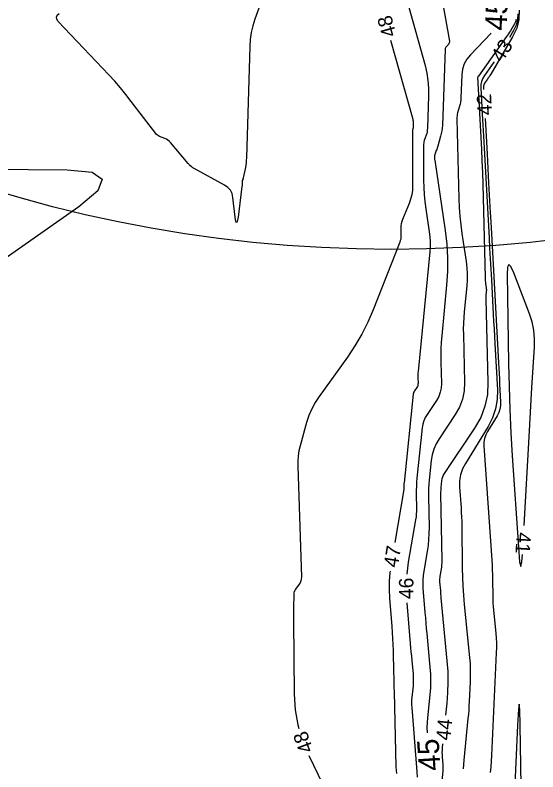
# Model space of a CAD drawing. Extents: x 2384780 to 2405861, y 547869 to 573706.
# Drawn here: x 2395631.1 to 2395703.5, y 552295.2 to 552400.1 of the extents above; entities that cross this region are included whole.
import ezdxf

# ---------------------------------------------------------------- set-up
doc = ezdxf.new("R2010")
doc.units = 0
for name, color, linetype in [('Old_Level_60', 7, 'Continuous'), ('Old_Level_61', 7, 'Continuous'), ('Old_Level_63', 7, 'Continuous')]:
    doc.layers.add(name, color=color, linetype=linetype)

msp = doc.modelspace()

# ---------------------------------------------------------------- linework, layer by layer
at = {"layer": 'Old_Level_60'}
for points in [[(2395689.45925, 552406.8745), (2395691.2745, 552396.5405), (2395691.283, 552396.41275), (2395691.2625, 552396.29375), (2395691.213, 552396.1835), (2395691.134, 552396.0825), (2395690.829, 552395.7665), (2395690.77125, 552395.6955), (2395690.729, 552395.618), (2395690.7025, 552395.53375), (2395690.69125, 552395.443), (2395690.30275, 552384.8465), (2395690.27725, 552384.471), (2395690.229, 552384.0995), (2395690.1575, 552383.7315), (2395690.06325, 552383.36725), (2395689.659, 552381.9845), (2395689.61325, 552381.83075), (2395689.5655, 552381.6775), (2395689.5165, 552381.52475), (2395689.4655, 552381.3725), (2395689.2735, 552380.80875), (2395689.252, 552380.7355), (2395689.2365, 552380.661), (2395689.22725, 552380.58575), (2395689.2245, 552380.5095), (2395689.225, 552380.25825), (2395689.226, 552380.2045), (2395689.229, 552380.15075), (2395689.23425, 552380.0975), (2395689.241, 552380.044), (2395690.70025, 552370.2635), (2395690.92325, 552368.378), (2395691.02975, 552366.4895), (2395691.02025, 552364.59825), (2395690.8945, 552362.70375), (2395690.212, 552355.6725), (2395690.138, 552354.76375), (2395690.09175, 552353.85425), (2395690.07375, 552352.94375), (2395690.08375, 552352.0325), (2395690.162, 552349.05325), (2395690.13225, 552348.42825), (2395690.0095, 552347.83025), (2395689.794, 552347.25925), (2395689.48525, 552346.715), (2395688.176, 552344.75775), (2395687.924, 552344.328), (2395687.72925, 552343.8775), (2395687.5915, 552343.40675), (2395687.51075, 552342.915), (2395686.78675, 552335.94425), (2395686.73575, 552335.36925), (2395686.702, 552334.79325), (2395686.68575, 552334.2165), (2395686.68675, 552333.63925), (2395686.71875, 552331.75175), (2395686.71625, 552331.34825), (2395686.69475, 552330.94575), (2395686.6545, 552330.545), (2395686.59525, 552330.14575), (2395685.58375, 552324.27325), (2395685.407, 552323.01325), (2395685.3775, 552322.629)], [(2395665.8285, 552403.8185), (2395664.3065, 552399.5625), (2395664.0175, 552398.6435), (2395663.803, 552397.71025), (2395663.663, 552396.76325), (2395663.5975, 552395.802), (2395663.146, 552380.32825), (2395663.12925, 552379.99425), (2395663.099, 552379.66175), (2395663.05475, 552379.331), (2395662.99675, 552379.00175), (2395662.717, 552377.5825), (2395662.7045, 552377.526), (2395662.68925, 552377.47025), (2395662.67125, 552377.4155), (2395662.65075, 552377.3615), (2395662.57875, 552377.18625), (2395662.5655, 552377.14825), (2395662.556, 552377.1095), (2395662.55025, 552377.07), (2395662.54875, 552377.03), (2395662.551, 552376.68225), (2395662.55, 552376.608), (2395662.54675, 552376.53375), (2395662.541, 552376.4595), (2395662.53275, 552376.3855), (2395661.9865, 552372.141), (2395661.8815, 552371.52125), (2395661.77975, 552371.31525), (2395661.68125, 552371.52275), (2395661.58575, 552372.144), (2395661.27875, 552374.849), (2395661.157, 552375.391), (2395660.9235, 552375.85725), (2395660.578, 552376.24825), (2395660.121, 552376.5635), (2395655.892, 552378.8525), (2395655.79725, 552378.9075), (2395655.70675, 552378.96775), (2395655.61975, 552379.03375), (2395655.537, 552379.10525), (2395655.2725, 552379.34725), (2395655.21675, 552379.4), (2395655.16275, 552379.45475), (2395655.11075, 552379.511), (2395655.06075, 552379.56925), (2395652.619, 552382.4985), (2395652.45425, 552382.673), (2395652.27175, 552382.822), (2395652.07125, 552382.94625), (2395651.85275, 552383.04525), (2395651.11, 552383.32775), (2395650.958, 552383.39775), (2395650.81975, 552383.4865), (2395650.69575, 552383.59375), (2395650.5855, 552383.72), (2395647.188, 552388.18425), (2395646.44775, 552389.1305), (2395645.68325, 552390.05625), (2395644.89425, 552390.96125), (2395644.081, 552391.8455), (2395637.07025, 552399.26825), (2395636.85225, 552399.57775), (2395636.8035, 552399.86525), (2395636.924, 552400.13075), (2395637.21375, 552400.37425)], [(2395685.5455, 552401.56), (2395687.89975, 552393.1365), (2395688.1465, 552392.1035), (2395688.31175, 552391.06075), (2395688.39525, 552390.00825), (2395688.3975, 552388.946), (2395688.235, 552384.455), (2395688.21725, 552384.2125), (2395688.18225, 552383.97325), (2395688.12975, 552383.73725), (2395688.05975, 552383.50425), (2395687.80275, 552382.74875), (2395687.7545, 552382.58575), (2395687.72025, 552382.4205), (2395687.69975, 552382.25275), (2395687.69325, 552382.083), (2395687.704, 552377.24), (2395687.72425, 552376.24925), (2395687.7805, 552375.261), (2395687.873, 552374.2755), (2395688.00125, 552373.2925), (2395688.4795, 552370.0865), (2395688.56075, 552369.399), (2395688.59975, 552368.71025), (2395688.59625, 552368.0205), (2395688.5505, 552367.32975), (2395686.9405, 552350.7405), (2395686.92225, 552350.515), (2395686.91075, 552350.2895), (2395686.90625, 552350.0635), (2395686.90875, 552349.83725), (2395686.92825, 552349.09825), (2395686.92075, 552348.943), (2395686.89025, 552348.79475), (2395686.83675, 552348.653), (2395686.76025, 552348.518), (2395686.4355, 552348.03225), (2395686.373, 552347.92575), (2395686.3245, 552347.814), (2395686.29025, 552347.69725), (2395686.27025, 552347.57525), (2395684.992, 552335.2685), (2395684.98375, 552335.17575), (2395684.9785, 552335.08275), (2395684.97575, 552334.98975), (2395684.976, 552334.89675), (2395684.981, 552334.5925), (2395684.98075, 552334.52725), (2395684.97725, 552334.4625), (2395684.97075, 552334.39775), (2395684.96125, 552334.3335), (2395683.6955, 552326.98475)], [(2395700.96025, 552400.82225), (2395700.90975, 552399.54875), (2395700.60175, 552398.312), (2395700.036, 552397.112), (2395697.008, 552391.959), (2395696.9, 552391.7795), (2395696.78775, 552391.603), (2395696.67175, 552391.42875), (2395696.5515, 552391.25725), (2395696.15275, 552390.70125), (2395696.079, 552390.57875), (2395696.0285, 552390.44925), (2395696.00125, 552390.31325), (2395695.9975, 552390.17025), (2395696.01675, 552389.81525)], [(2395700.742, 552400.32875), (2395700.7105, 552399.53425), (2395700.51825, 552398.7625), (2395700.1655, 552398.01375), (2395699.5975, 552397.04725)], [(2395700.51275, 552399.5565), (2395700.51125, 552399.5195), (2395700.435, 552399.213), (2395700.29475, 552398.91575), (2395699.7325, 552397.959), (2395699.61, 552397.7555), (2395699.48275, 552397.555), (2395699.35075, 552397.35725), (2395699.2145, 552397.16275), (2395695.2895, 552391.69125), (2395695.24075, 552391.61025), (2395695.20725, 552391.52475), (2395695.1895, 552391.43475), (2395695.187, 552391.3405), (2395695.204, 552391.0245), (2395695.20775, 552390.95675), (2395695.2115, 552390.88925), (2395695.21525, 552390.8215), (2395695.21875, 552390.75375), (2395695.637, 552383.193), (2395695.72025, 552381.57275), (2395695.7915, 552379.95175), (2395695.8505, 552378.3305), (2395695.897, 552376.7085), (2395696.222, 552363.69), (2395696.22975, 552363.50075), (2395696.24325, 552363.31225), (2395696.2625, 552363.124), (2395696.2875, 552362.93625), (2395696.37875, 552362.32425), (2395696.39425, 552362.19275), (2395696.40175, 552362.06125), (2395696.401, 552361.92975), (2395696.39225, 552361.79775), (2395696.33725, 552361.23175), (2395696.3275, 552361.1105), (2395696.32125, 552360.989), (2395696.319, 552360.86725), (2395696.32025, 552360.7455), (2395696.622, 552349.2515), (2395696.54075, 552347.54575), (2395696.206, 552345.9135), (2395695.6175, 552344.3545), (2395694.77525, 552342.869), (2395690.5695, 552336.58175), (2395690.42725, 552336.33925), (2395690.31725, 552336.08475), (2395690.23925, 552335.81875), (2395690.19375, 552335.541), (2395690.0975, 552334.615), (2395690.08, 552334.4165), (2395690.06825, 552334.2175), (2395690.06275, 552334.0185), (2395690.063, 552333.81925), (2395690.22075, 552324.50225), (2395690.219, 552324.204), (2395690.203, 552323.907), (2395690.17325, 552323.61125), (2395690.1295, 552323.31625), (2395689.964, 552322.35475), (2395689.935, 552322.1485), (2395689.91925, 552321.9415), (2395689.91625, 552321.734), (2395689.9265, 552321.526), (2395690.0225, 552320.33275), (2395690.0435, 552320.077), (2395690.0655, 552319.8215), (2395690.0885, 552319.566), (2395690.11225, 552319.31075), (2395690.94225, 552310.58725), (2395691.04575, 552309.1195), (2395691.07675, 552307.652), (2395691.0355, 552306.18475), (2395690.92175, 552304.71775), (2395690.75025, 552303.042)], [(2395683.13425, 552396.65425), (2395686.1905, 552385.7195), (2395686.22575, 552385.57175), (2395686.2495, 552385.4225), (2395686.26125, 552385.272), (2395686.26175, 552385.12), (2395686.2385, 552384.47725), (2395686.236, 552384.4425), (2395686.231, 552384.40825), (2395686.22325, 552384.3745), (2395686.21325, 552384.34125), (2395686.1765, 552384.233), (2395686.16975, 552384.20975), (2395686.16475, 552384.18625), (2395686.16175, 552384.16225), (2395686.161, 552384.13775), (2395686.178, 552376.4875), (2395686.14875, 552375.849), (2395686.058, 552375.22275), (2395685.906, 552374.60825), (2395685.6925, 552374.006), (2395684.796, 552371.8175), (2395684.68975, 552371.51725), (2395684.6145, 552371.211), (2395684.57025, 552370.899), (2395684.55675, 552370.58075), (2395684.5635, 552369.5315), (2395684.5545, 552369.30875), (2395684.52475, 552369.08975), (2395684.47375, 552368.87475), (2395684.402, 552368.6635), (2395680.713, 552359.2685), (2395679.97525, 552357.5475), (2395679.13475, 552355.8825), (2395678.1915, 552354.2735), (2395677.146, 552352.72025), (2395673.22425, 552347.26675), (2395672.6665, 552346.415), (2395672.19, 552345.52425), (2395671.79525, 552344.5945), (2395671.4815, 552343.62575), (2395670.59025, 552340.39775), (2395670.426, 552339.70275), (2395670.3155, 552339.0015), (2395670.2585, 552338.294), (2395670.25525, 552337.58), (2395670.762, 552322.17275), (2395670.74975, 552321.91275), (2395670.6955, 552321.666), (2395670.59925, 552321.43225), (2395670.461, 552321.212), (2395669.941, 552320.51325), (2395669.843, 552320.359), (2395669.772, 552320.19525), (2395669.72775, 552320.0225), (2395669.71075, 552319.8405), (2395669.6725, 552317.88225), (2395669.66575, 552317.4625), (2395669.662, 552317.043), (2395669.661, 552316.62325), (2395669.663, 552316.2035), (2395669.74525, 552305.974), (2395669.8805, 552303.8095), (2395670.25075, 552301.70025), (2395670.401, 552301.19)], [(2395697.48325, 552393.65375), (2395697.446, 552393.60075), (2395696.13925, 552391.779), (2395695.8975, 552391.3775), (2395695.732, 552390.95375), (2395695.64325, 552390.5075), (2395695.631, 552390.039), (2395695.826, 552386.435), (2395695.86775, 552385.66275), (2395695.91, 552384.8905), (2395695.95225, 552384.11825), (2395695.99475, 552383.346), (2395696.773, 552369.27375), (2395696.8535, 552367.81275), (2395696.93375, 552366.352), (2395697.0135, 552364.89125), (2395697.09275, 552363.43025), (2395697.3515, 552358.658), (2395697.407, 552357.63525), (2395697.46275, 552356.61275), (2395697.519, 552355.59025), (2395697.5755, 552354.5675), (2395697.93, 552348.175), (2395697.90675, 552346.83025), (2395697.68475, 552345.53575), (2395697.2645, 552344.2915), (2395696.64575, 552343.09725), (2395693.5025, 552337.9795), (2395693.10325, 552337.206), (2395692.835, 552336.40025), (2395692.6985, 552335.562), (2395692.69325, 552334.6915), (2395692.891, 552331.79475), (2395692.929, 552331.174), (2395692.9585, 552330.55275), (2395692.97925, 552329.931), (2395692.9915, 552329.30925), (2395693.06575, 552323.44175), (2395693.09525, 552322.18525), (2395693.15125, 552320.93025), (2395693.23375, 552319.6765), (2395693.34325, 552318.4245), (2395694.067, 552311.043), (2395694.134, 552310.20525), (2395694.1705, 552309.36675), (2395694.1765, 552308.52775), (2395694.152, 552307.68775), (2395694.02275, 552304.9425), (2395693.99125, 552304.3545), (2395693.95275, 552303.76725), (2395693.9065, 552303.18025), (2395693.85325, 552302.59375), (2395693.29125, 552296.8165), (2395693.17625, 552295.63475)], [(2395696.23275, 552385.821), (2395696.49775, 552380.9225), (2395696.55275, 552379.90725), (2395696.60825, 552378.892), (2395696.66375, 552377.87675), (2395696.71975, 552376.8615), (2395696.90325, 552373.54525), (2395696.94225, 552372.8345), (2395696.98125, 552372.124), (2395697.02025, 552371.41325), (2395697.05875, 552370.70275), (2395698.07675, 552351.916), (2395698.117, 552351.17175), (2395698.15775, 552350.42775), (2395698.19875, 552349.6835), (2395698.23975, 552348.9395), (2395698.3745, 552346.50875), (2395698.36575, 552345.99725), (2395698.28125, 552345.505), (2395698.1215, 552345.032), (2395697.88625, 552344.57775), (2395696.55675, 552342.41325), (2395696.31225, 552341.9395), (2395696.148, 552341.446), (2395696.06425, 552340.9325), (2395696.06125, 552340.39925), (2395697.14125, 552324.57125), (2395697.1835, 552323.8825), (2395697.21625, 552323.19325), (2395697.23925, 552322.50375), (2395697.25275, 552321.81375), (2395697.2815, 552319.5595), (2395697.29275, 552319.0765), (2395697.31425, 552318.5945), (2395697.346, 552318.11275), (2395697.388, 552317.6315), (2395697.70125, 552314.43775), (2395697.75575, 552313.753), (2395697.78575, 552313.0675), (2395697.7905, 552312.3815), (2395697.77075, 552311.695), (2395697.099, 552297.44475), (2395697.05775, 552296.6715), (2395697.007, 552295.89875), (2395696.94625, 552295.12675)], [(2395611.5515, 552378.9335), (2395638.3215, 552378.70125), (2395641.75, 552378.34975), (2395643.15975, 552377.3725), (2395642.55025, 552375.769), (2395639.92175, 552373.53975), (2395623.13625, 552361.80975)], [(2395701.64775, 552329.3385), (2395702.31575, 552341.6745), (2395702.41, 552343.38275), (2395702.5085, 552345.09075), (2395702.611, 552346.79875), (2395702.71725, 552348.50625), (2395703.071, 552354.084), (2395703.084, 552355.2695), (2395702.97075, 552356.436), (2395702.7315, 552357.58325), (2395702.3665, 552358.71125), (2395700.19275, 552364.38925), (2395699.7875, 552365.291), (2395699.5035, 552365.563), (2395699.3405, 552365.205), (2395699.2985, 552364.21725)], [(2395699.2985, 552364.21725), (2395699.475, 552351.84875), (2395699.5415, 552348.64075), (2395699.65, 552345.4345), (2395699.8, 552342.23), (2395699.99175, 552339.02725), (2395700.8325, 552326.366), (2395701.00875, 552324.3315), (2395701.1765, 552323.654), (2395701.33575, 552324.3335), (2395701.411, 552325.34575)], [(2395683.04725, 552323.038), (2395683.01975, 552322.8425), (2395682.92875, 552321.65675), (2395682.9125, 552320.4675), (2395682.971, 552319.275), (2395683.28475, 552315.37375), (2395683.34625, 552314.5375), (2395683.3965, 552313.7005), (2395683.43525, 552312.863), (2395683.4625, 552312.025), (2395683.542, 552308.93975), (2395683.559, 552308.27875), (2395683.576, 552307.61775), (2395683.593, 552306.9565), (2395683.60975, 552306.2955), (2395683.8765, 552295.9015), (2395683.895, 552295.42525), (2395683.9255, 552294.95025)], [(2395685.40125, 552318.635), (2395685.85525, 552312.99175), (2395685.90325, 552312.40875), (2395685.95325, 552311.82575), (2395686.0055, 552311.243), (2395686.05975, 552310.66025), (2395686.241, 552308.7575), (2395686.2695, 552308.34975), (2395686.27825, 552307.94225), (2395686.26675, 552307.53475), (2395686.23525, 552307.12725), (2395686.07025, 552305.51325), (2395686.04275, 552305.16725), (2395686.031, 552304.82125), (2395686.03525, 552304.475), (2395686.05525, 552304.1285), (2395686.77325, 552295.19525), (2395686.81425, 552294.48025)], [(2395701.33975, 552287.6765), (2395701.10275, 552301.669), (2395701.04225, 552303.8645), (2395700.95975, 552304.59725), (2395700.855, 552303.86725), (2395700.72825, 552301.6745), (2395700.09725, 552288.28575)], [(2395690.3435, 552299.06275), (2395690.28675, 552298.50675), (2395690.2615, 552298.18925), (2395690.25075, 552297.87175), (2395690.2545, 552297.55425), (2395690.273, 552297.23625), (2395690.3565, 552296.198), (2395690.36925, 552295.9755), (2395690.3715, 552295.753), (2395690.36375, 552295.53075), (2395690.34575, 552295.30875), (2395688.665, 552279.26775)], [(2395671.79325, 552297.44725), (2395674.94175, 552290.96675)]]:
    msp.add_lwpolyline(points, dxfattribs=at)
at = {"layer": 'Old_Level_61'}
msp.add_lwpolyline([(2395697.08125, 552397.65775), (2395694.1805, 552394.65525), (2395693.68325, 552394.043), (2395693.3195, 552393.374), (2395693.0895, 552392.648), (2395692.993, 552391.86525), (2395692.87575, 552388.67075), (2395692.856, 552388.37675), (2395692.818, 552388.0855), (2395692.76225, 552387.7975), (2395692.68825, 552387.51225), (2395692.41725, 552386.58525), (2395692.36725, 552386.3855), (2395692.33275, 552386.18375), (2395692.31425, 552385.98), (2395692.3115, 552385.77425), (2395692.5885, 552374.68525), (2395692.63725, 552373.47625), (2395692.723, 552372.2705), (2395692.846, 552371.06775), (2395693.00625, 552369.8685), (2395693.59, 552365.9555), (2395693.68925, 552365.1165), (2395693.73675, 552364.276), (2395693.73225, 552363.43425), (2395693.67625, 552362.59125), (2395693.32525, 552358.97325), (2395693.262, 552358.1975), (2395693.22275, 552357.421), (2395693.20725, 552356.64375), (2395693.21575, 552355.8655), (2395693.3905, 552349.21), (2395693.33375, 552348.0165), (2395693.09925, 552346.87425), (2395692.6875, 552345.7835), (2395692.09825, 552344.74425), (2395689.85725, 552341.394), (2395689.4425, 552340.68675), (2395689.12175, 552339.9455), (2395688.895, 552339.1705), (2395688.76225, 552338.36125), (2395688.482, 552335.663), (2395688.43075, 552335.08425), (2395688.39675, 552334.505), (2395688.3805, 552333.92475), (2395688.3815, 552333.344), (2395688.453, 552329.12075), (2395688.4475, 552328.27375), (2395688.4025, 552327.43), (2395688.318, 552326.58925), (2395688.19375, 552325.75175), (2395687.72325, 552323.02025), (2395687.641, 552322.434), (2395687.59575, 552321.84625), (2395687.58775, 552321.25675), (2395687.617, 552320.6655), (2395687.8895, 552317.276), (2395687.94925, 552316.54975), (2395688.0115, 552315.82375), (2395688.07675, 552315.098), (2395688.14425, 552314.3725), (2395688.58575, 552309.733), (2395688.654, 552308.765), (2395688.6745, 552307.797), (2395688.64725, 552306.82925), (2395688.57225, 552305.86175), (2395688.249, 552302.70125), (2395688.19525, 552302.024), (2395688.1725, 552301.34625), (2395688.18075, 552300.668), (2395688.1835, 552300.6175)], dxfattribs=at)
at = {"layer": 'Old_Level_63'}
msp.add_circle((2395683.23554, 552555.58852), 187.93516, dxfattribs=at)

# ---------------------------------------------------------------- texts
at = {"layer": 'Old_Level_60'}
for s, rotation, p in [('48', 105.6151944, (2395683.96375, 552397.40125)), ('43', 58.0749333, (2395698.593, 552393.453)), ('42', 93.0955389, (2395697.208, 552386.308)), ('41', 266.6066639, (2395700.60475, 552328.46925)), ('47', 80.6720389, (2395684.1105, 552323.43775)), ('46', 90.3430694, (2395686.3035, 552319.1575)), ('44', 84.1624167, (2395691.39125, 552299.478)), ('48', 110.403525, (2395672.46875, 552298.22525))]:
    msp.add_text(s, height=2, rotation=rotation, dxfattribs=at).set_placement(p)
at = {"layer": 'Old_Level_61'}
for rotation, p in [(87.2403861, (2395699.1765, 552397.95025)), (93.6291333, (2395690.0525, 552295.42275))]:
    msp.add_text('45', height=3, rotation=rotation, dxfattribs=at).set_placement(p)

doc.saveas('drawing.dxf')
